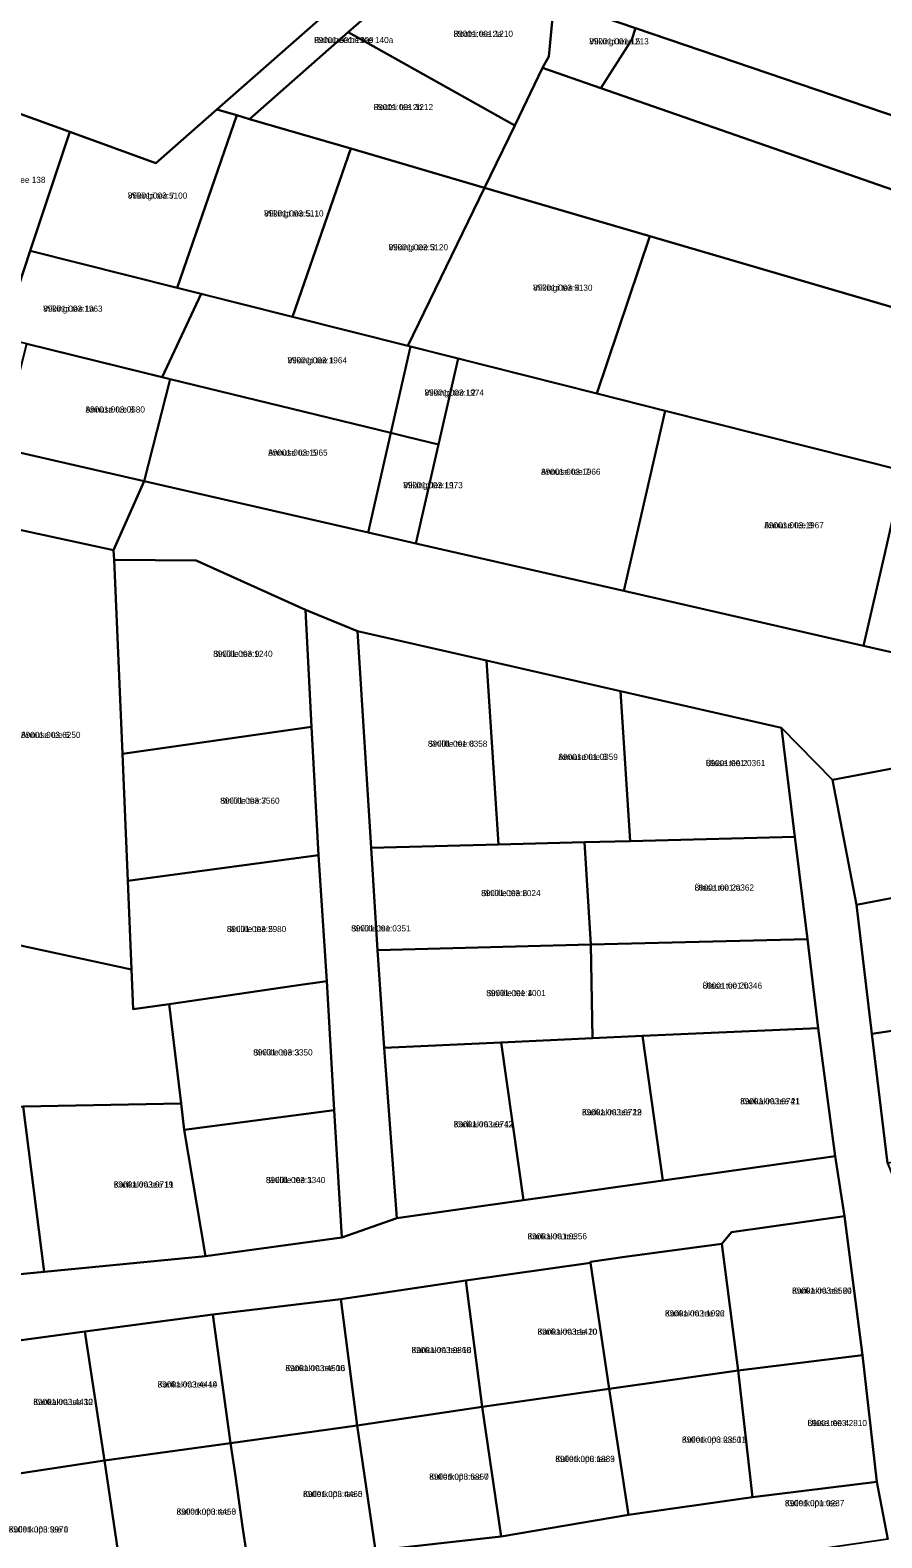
# Model space of a CAD drawing. Extents: x 526849 to 562296, y 6591741 to 6618546.
# Drawn here: x 545129.9 to 545337.6, y 6602144 to 6602511.8 of the extents above; entities that cross this region are included whole.
import ezdxf

# ---------------------------------------------------------------- set-up
doc = ezdxf.new("R2010")
doc.units = 0
for name, color, linetype in [('L_AADRESS', 7, 'Continuous'), ('PIIR', 7, 'Continuous'), ('TUNNUS', 7, 'Continuous')]:
    doc.layers.add(name, color=color, linetype=linetype)

msp = doc.modelspace()

# ---------------------------------------------------------------- linework, layer by layer
at = {"layer": 'PIIR'}
for points in [[(545085.38, 6602525.58), (545112.93, 6602589.85), (545185.07, 6602566.52), (545220.15, 6602531.75), (545214.91, 6602527.16), (545206.15, 6602519.5), (545175.42, 6602492.42), (545160.51, 6602479.36), (545139.55, 6602486.94), (545104.4, 6602499.66), (545100.37, 6602501.12), (545076.41, 6602511.16)], [(545269.48, 6602537.59), (545270.85, 6602539.77), (545363.11, 6602507.28), (545474.92, 6602467.94), (545598.46, 6602424.46), (545583.58, 6602408.2), (545277.49, 6602512.23), (545257.71, 6602518.98)], [(545214.91, 6602527.16), (545220.15, 6602531.75), (545257.71, 6602518.98), (545256.38, 6602505.38), (545254.86, 6602502.63), (545248.09, 6602488.56), (545207.45, 6602511.26), (545220.23, 6602522.48)], [(545206.15, 6602519.5), (545214.91, 6602527.16), (545220.23, 6602522.48), (545207.45, 6602511.26), (545183.41, 6602490.1), (545180.25, 6602491.07), (545175.42, 6602492.42)], [(545256.38, 6602505.38), (545257.71, 6602518.98), (545277.49, 6602512.23), (545276.61, 6602509.51), (545269.04, 6602497.63), (545254.86, 6602502.63)], [(545183.41, 6602490.1), (545207.45, 6602511.26), (545248.09, 6602488.56), (545240.72, 6602473.29), (545208.11, 6602482.93)], [(545276.61, 6602509.51), (545277.49, 6602512.23), (545583.58, 6602408.2), (545569.18, 6602393.11), (545269.04, 6602497.63)], [(545248.09, 6602488.56), (545254.86, 6602502.63), (545269.04, 6602497.63), (545569.18, 6602393.11), (545557.25, 6602380.58), (545281.02, 6602461.52), (545240.72, 6602473.29)], [(545126.91, 6602449.03), (545100.31, 6602459.04), (545091.32, 6602462.66), (545104.4, 6602499.66), (545139.55, 6602486.94), (545129.89, 6602457.94)], [(545129.89, 6602457.94), (545139.55, 6602486.94), (545160.51, 6602479.36), (545175.42, 6602492.42), (545180.25, 6602491.07), (545165.77, 6602448.91)], [(545193.89, 6602441.82), (545165.77, 6602448.91), (545180.25, 6602491.07), (545183.41, 6602490.1), (545208.11, 6602482.93)], [(545222.01, 6602434.74), (545193.89, 6602441.82), (545208.11, 6602482.93), (545240.72, 6602473.29)], [(545222.01, 6602434.74), (545240.72, 6602473.29), (545281.02, 6602461.52), (545268.08, 6602423.14)], [(545100.31, 6602459.04), (545126.91, 6602449.03), (545129.89, 6602457.94), (545165.77, 6602448.91), (545171.61, 6602447.44), (545162.04, 6602427.15), (545129.03, 6602435.22), (545094.73, 6602443.53)], [(545281.02, 6602461.52), (545557.25, 6602380.58), (545533.86, 6602356.19), (545472.45, 6602371.66), (545428.28, 6602382.79), (545385.14, 6602393.65), (545342.94, 6602404.28), (545284.74, 6602418.94), (545268.08, 6602423.14)], [(545171.61, 6602447.44), (545193.89, 6602441.82), (545222.01, 6602434.74), (545222.66, 6602434.58), (545217.84, 6602413.51), (545164.01, 6602426.67), (545162.04, 6602427.15)], [(545017.33, 6602426.82), (545023.13, 6602435), (545073.07, 6602421.63), (545086.51, 6602418.06), (545122.61, 6602409.79), (545157.7, 6602401.76), (545150.24, 6602384.91), (545121.25, 6602391.15), (545100.69, 6602395.86), (545065.04, 6602410.27), (545048.19, 6602417.09)], [(545157.7, 6602401.76), (545122.61, 6602409.79), (545129.04, 6602435.22), (545164.01, 6602426.67)], [(545222.66, 6602434.58), (545234.31, 6602431.64), (545229.5, 6602410.67), (545221.73, 6602412.56), (545217.84, 6602413.51)], [(545234.31, 6602431.64), (545268.08, 6602423.14), (545284.74, 6602418.94), (545280.02, 6602398.32), (545274.67, 6602374.97), (545223.98, 6602386.58), (545229.5, 6602410.67)], [(545164.01, 6602426.67), (545217.84, 6602413.51), (545212.29, 6602389.26), (545157.7, 6602401.76)], [(545284.74, 6602418.94), (545342.94, 6602404.28), (545338.31, 6602384.07), (545333.16, 6602361.58), (545274.67, 6602374.97), (545280.02, 6602398.32)], [(545217.84, 6602413.51), (545221.73, 6602412.56), (545229.5, 6602410.67), (545223.98, 6602386.58), (545216.19, 6602388.37), (545212.29, 6602389.26)], [(545333.16, 6602361.58), (545338.31, 6602384.07), (545342.94, 6602404.28), (545385.14, 6602393.65), (545375.57, 6602351.86)], [(545100.69, 6602395.86), (545121.25, 6602391.15), (545150.24, 6602384.91), (545150.34, 6602382.56), (545152.42, 6602335.2), (545153.71, 6602304.27), (545154.62, 6602282.59), (545105.23, 6602293.3), (545104.4, 6602312.04)], [(545150.34, 6602382.56), (545170.38, 6602382.41), (545197.06, 6602370.34), (545198.49, 6602341.84), (545152.42, 6602335.2)], [(545205.89, 6602217.19), (545204.04, 6602248.31), (545202.21, 6602279.78), (545200.18, 6602310.5), (545198.49, 6602341.84), (545197.06, 6602370.34), (545209.68, 6602365.17), (545213.08, 6602312.3), (545214.63, 6602287.37), (545216.22, 6602263.51), (545219.28, 6602221.98)], [(545213.08, 6602312.3), (545209.68, 6602365.17), (545241.2, 6602357.98), (545244.09, 6602313.1)], [(545244.09, 6602313.1), (545241.2, 6602357.98), (545273.91, 6602350.53), (545276.26, 6602313.93), (545265.11, 6602313.64)], [(545276.26, 6602313.93), (545273.91, 6602350.53), (545313.16, 6602341.58), (545316.4, 6602314.98)], [(545152.42, 6602335.2), (545198.49, 6602341.84), (545200.18, 6602310.5), (545153.71, 6602304.27)], [(545325.61, 6602328.86), (545356.06, 6602334.68), (545361.88, 6602304.23), (545331.43, 6602298.41)], [(545276.26, 6602313.93), (545316.4, 6602314.98), (545319.48, 6602290.03), (545266.66, 6602288.71), (545265.11, 6602313.64)], [(545058.09, 6602309.46), (545058.93, 6602313.51), (545073.53, 6602312.85), (545089.23, 6602312.21), (545102.07, 6602312.07), (545104.4, 6602312.04), (545105.23, 6602293.3), (545154.62, 6602282.59), (545155.04, 6602272.97), (545163.76, 6602274.15), (545166.69, 6602249.96), (545128.18, 6602249.21), (545091.21, 6602248.47), (545066.24, 6602259.34), (545060.21, 6602285.96), (545057.15, 6602304.07)], [(545213.08, 6602312.3), (545244.09, 6602313.1), (545265.11, 6602313.64), (545266.66, 6602288.71), (545214.63, 6602287.37)], [(545155.04, 6602272.97), (545154.62, 6602282.59), (545153.71, 6602304.27), (545200.18, 6602310.5), (545202.21, 6602279.78), (545194.16, 6602278.6), (545163.76, 6602274.15)], [(545382.39, 6602279.22), (545367.43, 6602273.66), (545367.66, 6602271.77), (545335.21, 6602266.95), (545331.43, 6602298.41), (545361.88, 6602304.23), (545364.81, 6602304.79), (545383.46, 6602306.57)], [(545267.07, 6602265.84), (545266.66, 6602288.71), (545319.48, 6602290.03), (545322.12, 6602268.31), (545279.22, 6602266.4)], [(545216.22, 6602263.51), (545214.63, 6602287.37), (545266.66, 6602288.71), (545267.07, 6602265.84), (545244.75, 6602264.81)], [(545163.76, 6602274.15), (545194.16, 6602278.6), (545202.21, 6602279.78), (545204.04, 6602248.31), (545167.45, 6602243.5), (545166.69, 6602249.96)], [(545335.21, 6602266.95), (545367.66, 6602271.77), (545371.7, 6602239.88), (545338.99, 6602235.34)], [(545279.22, 6602266.4), (545322.12, 6602268.31), (545326.2, 6602237.1), (545284.2, 6602231.16)], [(545216.22, 6602263.51), (545244.75, 6602264.81), (545250.18, 6602226.35), (545219.28, 6602221.98)], [(545244.75, 6602264.81), (545267.07, 6602265.84), (545279.22, 6602266.4), (545284.2, 6602231.16), (545250.18, 6602226.35)], [(545091.21, 6602248.47), (545128.18, 6602249.21), (545133.33, 6602208.88), (545093.52, 6602205.02)], [(545128.18, 6602249.21), (545166.69, 6602249.96), (545167.45, 6602243.5), (545172.65, 6602212.7), (545133.33, 6602208.88)], [(545204.04, 6602248.31), (545205.89, 6602217.19), (545172.65, 6602212.7), (545167.45, 6602243.5)], [(545300.95, 6602218.54), (545328.5, 6602222.46), (545332.86, 6602188.53), (545302.59, 6602184.77), (545298.6, 6602215.65)], [(545266.55, 6602211.26), (545274.92, 6602212.51), (545298.6, 6602215.65), (545302.59, 6602184.77), (545271.14, 6602180.29), (545266.58, 6602211.08)], [(545236.12, 6602206.7), (545266.58, 6602211.08), (545271.14, 6602180.29), (545240.14, 6602175.88)], [(545236.12, 6602206.7), (545240.14, 6602175.88), (545209.67, 6602171.35), (545205.66, 6602202.17)], [(545205.66, 6602202.17), (545209.67, 6602171.35), (545178.75, 6602167.09), (545174.42, 6602198.42)], [(545143.19, 6602194.27), (545174.42, 6602198.42), (545178.75, 6602167.09), (545148, 6602162.86)], [(545113.28, 6602190.2), (545143.19, 6602194.27), (545148, 6602162.86), (545117.54, 6602158.17)], [(545332.86, 6602188.53), (545336.36, 6602157.64), (545306.09, 6602153.92), (545302.59, 6602184.77)], [(545302.59, 6602184.77), (545306.09, 6602153.92), (545275.8, 6602149.59), (545271.14, 6602180.29)], [(545271.14, 6602180.29), (545275.8, 6602149.59), (545244.75, 6602144.26), (545240.14, 6602175.88)], [(545244.75, 6602144.26), (545214.11, 6602140.89), (545209.67, 6602171.35), (545240.14, 6602175.88)], [(545209.67, 6602171.35), (545214.11, 6602140.89), (545183.18, 6602136.46), (545181.78, 6602146.18), (545179.84, 6602159.56), (545178.75, 6602167.09)], [(545178.75, 6602167.09), (545179.84, 6602159.56), (545181.78, 6602146.18), (545183.18, 6602136.46), (545152.58, 6602132.08), (545148, 6602162.86)], [(545094.13, 6602154.64), (545109.81, 6602157.08), (545112.71, 6602157.7), (545117.54, 6602158.17), (545148, 6602162.86), (545152.58, 6602132.08), (545121.67, 6602127.67), (545108.53, 6602135.31), (545102.96, 6602140.04), (545100.52, 6602143.04), (545091.3, 6602154.2)]]:
    msp.add_lwpolyline(points, close=True, dxfattribs=at)
for points in [[(545356.06, 6602334.68), (545325.61, 6602328.86), (545313.16, 6602341.58), (545273.91, 6602350.53), (545241.2, 6602357.98), (545209.68, 6602365.17), (545197.06, 6602370.34), (545170.38, 6602382.41), (545150.34, 6602382.56), (545150.24, 6602384.91), (545157.7, 6602401.76), (545212.29, 6602389.26), (545216.19, 6602388.37), (545223.98, 6602386.58), (545274.67, 6602374.97), (545333.16, 6602361.58), (545375.57, 6602351.86)], [(545339.09, 6602143.65), (545336.36, 6602157.64), (545332.86, 6602188.53), (545328.5, 6602222.46), (545326.2, 6602237.1), (545322.12, 6602268.31), (545319.48, 6602290.03), (545316.4, 6602314.98), (545313.16, 6602341.58), (545325.61, 6602328.86), (545331.43, 6602298.41), (545335.21, 6602266.95), (545338.99, 6602235.34), (545344.3, 6602222.38), (545349.01, 6602191.86), (545352.21, 6602159.5), (545361.92, 6602086.03)], [(545093.52, 6602205.02), (545133.33, 6602208.88), (545172.65, 6602212.7), (545205.89, 6602217.19), (545219.28, 6602221.98), (545250.18, 6602226.35), (545284.2, 6602231.16), (545326.2, 6602237.1), (545328.5, 6602222.46), (545300.95, 6602218.54), (545298.6, 6602215.65), (545274.92, 6602212.51), (545266.55, 6602211.26), (545266.58, 6602211.08), (545236.12, 6602206.7), (545205.66, 6602202.17), (545174.42, 6602198.42), (545143.19, 6602194.27), (545113.28, 6602190.2)], [(545121.67, 6602127.67), (545152.58, 6602132.08), (545183.18, 6602136.46), (545214.11, 6602140.89), (545244.75, 6602144.26), (545275.8, 6602149.59), (545306.09, 6602153.92), (545336.36, 6602157.64), (545339.09, 6602143.65), (545308.41, 6602139.18), (545277.74, 6602134.71), (545247.4, 6602130.79), (545216.69, 6602126.54), (545185.82, 6602122.22), (545154.96, 6602117.56), (545129.96, 6602114.16), (545126.41, 6602114.16)]]:
    msp.add_lwpolyline(points, dxfattribs=at)

# ---------------------------------------------------------------- texts
at = {"layer": 'L_AADRESS'}
for s, p in [('Rohuneeme tee 140a', (545199.14, 6602508.63)), ('Rootsi tee 2a', (545233.14, 6602510.15)), ('Viikingi tee L5', (545266.25, 6602508.3)), ('Rootsi tee 2b', (545213.66, 6602492.28)), ('Rohuneeme tee 138', (545115.43, 6602474.51)), ('Viikingi tee 7', (545153.69, 6602470.67)), ('Viikingi tee 5', (545186.94, 6602466.32)), ('Viikingi tee 3', (545217.3, 6602458.07)), ('Viikingi tee 4', (545252.54, 6602448.21)), ('Viikingi tee 1a', (545133.04, 6602443.09)), ('Viikingi tee 1', (545192.66, 6602430.48)), ('Viikingi tee L2', (545226.08, 6602422.61)), ('Annuse tee 3', (545143.37, 6602418.49)), ('Annuse tee 5', (545187.92, 6602407.97)), ('Annuse tee 7', (545254.49, 6602403.3)), ('Viikingi tee L1', (545220.89, 6602400.03)), ('Annuse tee 9', (545308.95, 6602390.26)), ('Sinilille tee 9', (545174.51, 6602358.88)), ('Annuse tee 6', (545127.65, 6602339.1)), ('Sinilille tee 8', (545226.89, 6602336.95)), ('Annuse tee 8', (545258.73, 6602333.73)), ('Ülase tee 2', (545294.69, 6602332.23)), ('Sinilille tee 7', (545176.21, 6602323.05)), ('Ülase tee 2a', (545291.93, 6602301.85)), ('Sinilille tee 6', (545239.87, 6602300.51)), ('Sinilille tee 5', (545177.83, 6602291.74)), ('Sinilille tee', (545208.17, 6602291.9)), ('Ülase tee 2b', (545293.9, 6602277.94)), ('Sinilille tee 4', (545241.13, 6602276.11)), ('Sinilille tee 3', (545184.27, 6602261.64)), ('Karikakra tee 19', (545264.48, 6602247.05)), ('Karikakra tee 21', (545303.06, 6602249.74)), ('Karikakra tee 17', (545233.2, 6602244.12)), ('Karikakra tee 11', (545150.27, 6602229.42)), ('Sinilille tee 1', (545187.37, 6602230.5)), ('Karikakra tee', (545251.19, 6602216.78)), ('Karikakra tee 24', (545315.73, 6602203.52)), ('Karikakra tee 22', (545284.7, 6602197.97)), ('Karikakra tee 20', (545253.63, 6602193.51)), ('Karikakra tee 18', (545222.9, 6602189.03)), ('Karikakra tee 16', (545192.13, 6602184.63)), ('Karikakra tee 14', (545160.97, 6602180.64)), ('Karikakra tee 12', (545130.64, 6602176.37)), ('Ülase tee 4', (545319.48, 6602171.22)), ('Kullerkupu tee 11', (545288.86, 6602167.18)), ('Kullerkupu tee 9', (545257.97, 6602162.47)), ('Kullerkupu tee 7', (545227.21, 6602158.14)), ('Kullerkupu tee 5', (545196.44, 6602153.91)), ('Kullerkupu tee', (545313.97, 6602151.68)), ('Kullerkupu tee 3', (545165.59, 6602149.61)), ('Kullerkupu tee 1', (545124.65, 6602145.27))]:
    msp.add_text(s, height=1.5, dxfattribs=at).set_placement(p)
at = {"layer": 'TUNNUS'}
for s, p in [('89001:001:1209', (545199.14, 6602508.63)), ('89001:001:1210', (545233.14, 6602510.15)), ('89001:001:1213', (545266.25, 6602508.3)), ('89001:001:1212', (545213.66, 6602492.28)), ('89001:003:5100', (545153.69, 6602470.67)), ('89001:003:5110', (545186.94, 6602466.32)), ('89001:003:5120', (545217.3, 6602458.07)), ('89001:003:5130', (545252.54, 6602448.21)), ('89001:003:1963', (545133.04, 6602443.09)), ('89001:003:1964', (545192.66, 6602430.48)), ('89001:003:1974', (545226.08, 6602422.61)), ('89001:003:0680', (545143.37, 6602418.49)), ('89001:003:1965', (545187.92, 6602407.97)), ('89001:003:1966', (545254.49, 6602403.3)), ('89001:003:1973', (545220.89, 6602400.03)), ('89001:003:1967', (545308.95, 6602390.26)), ('89001:003:1240', (545174.51, 6602358.88)), ('89001:003:6250', (545127.65, 6602339.1)), ('89001:001:0358', (545226.89, 6602336.95)), ('89001:001:0359', (545258.73, 6602333.73)), ('89001:001:0361', (545294.69, 6602332.23)), ('89001:003:3560', (545176.21, 6602323.05)), ('89001:003:2024', (545239.87, 6602300.51)), ('89001:001:0362', (545291.93, 6602301.85)), ('89001:003:2980', (545177.83, 6602291.74)), ('89001:001:0351', (545208.17, 6602291.9)), ('89001:001:0346', (545293.9, 6602277.94)), ('89001:001:1001', (545241.13, 6602276.11)), ('89001:003:3350', (545184.27, 6602261.64)), ('89001:003:0722', (545264.48, 6602247.05)), ('89001:003:0741', (545303.06, 6602249.74)), ('89001:003:0742', (545233.2, 6602244.12)), ('89001:003:0719', (545150.27, 6602229.42)), ('89001:003:3340', (545187.37, 6602230.5)), ('89001:001:0356', (545251.19, 6602216.78)), ('89001:003:6560', (545315.73, 6602203.52)), ('89001:003:1096', (545284.7, 6602197.97)), ('89001:003:1410', (545253.63, 6602193.51)), ('89001:003:0860', (545222.9, 6602189.03)), ('89001:003:4500', (545192.13, 6602184.63)), ('89001:003:4440', (545160.97, 6602180.64)), ('89001:003:4430', (545130.64, 6602176.37)), ('89001:003:2810', (545319.48, 6602171.22)), ('89001:003:2350', (545288.86, 6602167.18)), ('89001:003:1883', (545257.97, 6602162.47)), ('89001:003:6350', (545227.21, 6602158.14)), ('89001:003:4460', (545196.44, 6602153.91)), ('89001:001:0287', (545313.97, 6602151.68)), ('89001:003:4450', (545165.59, 6602149.61)), ('89001:003:3970', (545124.65, 6602145.27))]:
    msp.add_text(s, height=1.5, dxfattribs=at).set_placement(p)

doc.saveas('drawing.dxf')
